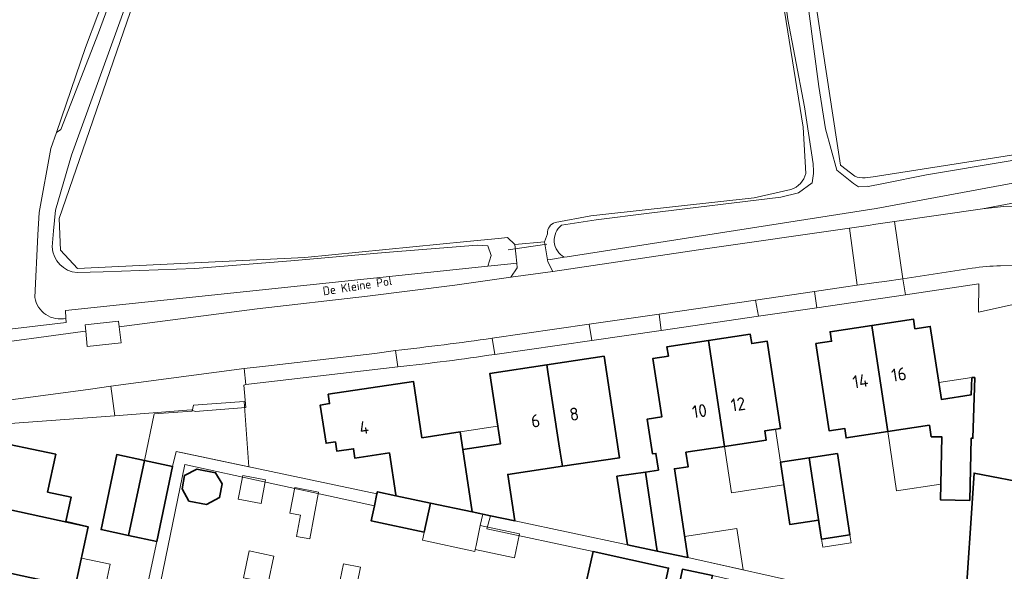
# Model space of a CAD drawing. Header units: metres. Extents: x 149984 to 156489, y 469398 to 478068.
# Tile 303 of 656: x 154083 to 154186, y 472035 to 472093. Entities that reach past the tile are written whole.
import ezdxf
from ezdxf.enums import TextEntityAlignment as Align

# ---------------------------------------------------------------- set-up
doc = ezdxf.new("R2010")
doc.units = ezdxf.units.M
doc.header["$LTSCALE"] = 0.75
for name, color, linetype, lineweight in [('B-WE-GK-BESCHOEIING-G', 252, 'GK-BESCHOEIING-SO', 18), ('B-WE-GR-GRAS-GV', 252, 'Continuous', 13), ('B-WE-KW-KUNSTWERK_DUIKER-G', 6, 'Continuous', 18), ('B-WE-OG-BEBOUWING-GV', 6, 'Continuous', 35), ('B-WE-OG-BEBOUWING-T18', 1, 'Continuous', 18), ('B-WE-OG-BEBOUWING_LUIFEL-GV', 6, 'Continuous', 18), ('B-WE-OG-BEBOUWING_OVERBOUWING-GV', 6, 'Continuous', 18), ('B-WE-OG-TERREIN_BEGROEID-GV', 252, 'Continuous', 18), ('B-WE-OG-TERREIN_ERF-GV', 252, 'Continuous', 18), ('B-WE-OG-TERREIN_OEVER-GV', 252, 'Continuous', 18), ('B-WE-OG-TOPOGRAFIE-T18', 7, 'Continuous', 18), ('B-WE-OG-WATER_SLOOT-GV', 252, 'Continuous', 18), ('B-WE-VH-OPENVERHARDING_BETONSTRAATSTEEN-GV', 252, 'Continuous', 18), ('B-WE-VH-OPENVERHARDING_STRAATBAKSTEEN-GV', 252, 'Continuous', 18), ('B-WE-VH-OPENVERHARDING_TEGEL-GV', 252, 'Continuous', 18)]:
    doc.layers.add(name, color=color, linetype=linetype, lineweight=lineweight)
doc.styles.add('NLCS-ISO-M500-T18', font='NLCS-ISO.ttf', dxfattribs={"height": 0.9})
doc.styles.add('NLCS-ISO-M750-T18', font='NLCS-ISO.ttf', dxfattribs={"height": 1.35})
doc.linetypes.add('GK-BESCHOEIING-SO', pattern='A,18,-3,[1,NLCS.SHX,S=0.6,R=0,X=0,Y=0],-3', length=24)

msp = doc.modelspace()

# ---------------------------------------------------------------- linework, layer by layer
at = {"layer": 'B-WE-GK-BESCHOEIING-G', "flags": 128}
msp.add_lwpolyline([(154086.501, 472079.628), (154085.27, 472072.951), (154085.121, 472070.614), (154084.823, 472064.064)], dxfattribs=at)
at = {"layer": 'B-WE-GR-GRAS-GV', "flags": 128}
for points in [[(154171.624, 472076.57), (154172.454, 472076.684), (154194.254, 472080.083), (154206.594, 472082.532), (154210.199, 472083.433), (154214.84, 472084.917), (154219.288, 472086.308), (154225.704, 472088.874), (154232.03, 472092.08), (154241.105, 472097.695), (154247.205, 472101.873), (154251.97, 472105.948), (154254.904, 472108.882), (154261.76, 472115.738), (154262.621, 472117.204), (154263.801, 472119.213), (154264.016, 472119.578), (154265.601, 472122.276), (154265.701, 472122.447), (154267.044, 472124.732), (154267.978, 472126.321), (154271.041, 472137.496), (154272.972, 472150.975), (154275.288, 472162.967)], [(154124.97, 472161.775), (154133.631, 472159.665), (154151.032, 472155.425), (154155, 472153.441), (154157.144, 472151.018), (154158.043, 472150.001), (154168.609, 472080.619), (154169.023, 472077.902), (154169.051, 472077.881), (154170.53, 472076.738)], [(154165.408, 472077.037), (154165.135, 472081.87), (154158.532, 472123.05), (154155.211, 472147.835), (154153.805, 472150.39), (154151.122, 472152.306), (154124.549, 472158.567), (154121.738, 472141.192), (154115.734, 472124.966), (154108.324, 472101.587), (154106.408, 472100.948), (154098.487, 472100.82), (154096.57, 472099.032), (154087.372, 472072.331), (154087.499, 472069.009), (154089.288, 472067.093), (154113.051, 472068.242), (154129.989, 472069.903), (154133.292, 472070.227), (154134.223, 472070.318), (154134.991, 472069.614), (154138.082, 472069.887), (154138.427, 472070.731)], [(154139.227, 472071.909), (154142.946, 472072.586), (154144.206, 472072.727), (154160.019, 472074.495), (154163.852, 472075.352)]]:
    msp.add_lwpolyline(points, dxfattribs=at)
at = {"layer": 'B-WE-GR-GRAS-GV'}
for points in [[(154163.852, 472075.352, 0.2630589), (154165.408, 472077.037)], [(154170.53, 472076.738, 0.113477), (154171.624, 472076.57)], [(154138.427, 472070.731, -0.3541009), (154139.227, 472071.909)]]:
    msp.add_lwpolyline(points, format="xyb", dxfattribs=at)
at = {"layer": 'B-WE-KW-KUNSTWERK_DUIKER-G', "flags": 128}
msp.add_lwpolyline([(154134.288, 472069.029), (154138.355, 472069.631)], dxfattribs=at)
at = {"layer": 'B-WE-OG-BEBOUWING-GV', "flags": 128}
for points in [[(154183.09, 472055.69), (154182.77, 472055.7), (154182.712, 472053.891), (154179.588, 472053.414), (154178.421, 472061.045), (154176.822, 472060.798), (154176.672, 472061.785), (154172.308, 472061.13), (154172.347, 472060.874), (154173.976, 472050.049), (154178.337, 472050.705), (154178.52, 472049.51), (154179.623, 472049.51), (154179.491, 472042.915), (154182.558, 472042.852), (154182.685, 472049.35), (154182.885, 472049.343)], [(154172.347, 472060.874), (154172.308, 472061.13), (154167.955, 472060.477), (154168.103, 472059.494), (154166.474, 472059.248), (154167.86, 472050.126), (154169.476, 472050.375), (154169.624, 472049.394), (154173.976, 472050.049)], [(154153.081, 472036.877), (154151.674, 472046.158), (154153.116, 472046.377), (154152.887, 472047.88), (154156.923, 472048.493), (154155.241, 472059.566), (154150.902, 472058.911), (154151.049, 472057.935), (154149.429, 472057.692), (154150.348, 472051.581), (154148.845, 472051.355), (154149.393, 472047.716), (154149.739, 472047.768), (154150.002, 472046.018), (154148.658, 472045.818), (154149.892, 472037.553)], [(154155.241, 472059.566), (154156.923, 472048.493), (154161.283, 472049.155), (154161.136, 472050.132), (154162.76, 472050.378), (154161.38, 472059.494), (154159.757, 472059.248), (154159.608, 472060.226)], [(154139.739, 472047.906), (154139.964, 472046.422), (154145.94, 472047.312), (154144.333, 472057.917), (154138.348, 472057.011), (154138.494, 472056.047), (154139.597, 472048.759)], [(154130.547, 472041.655), (154132.452, 472041.252), (154134.997, 472040.713), (154134.25, 472045.571), (154139.964, 472046.422), (154139.739, 472047.906), (154139.597, 472048.759), (154138.494, 472056.047), (154138.348, 472057.011), (154132.366, 472056.105), (154133.483, 472048.751), (154129.574, 472048.171)], [(154129.574, 472048.171), (154129.299, 472050.013), (154125.287, 472049.412), (154124.388, 472055.29), (154115.487, 472053.958), (154115.638, 472052.975), (154114.66, 472052.825), (154115.269, 472048.822), (154116.248, 472048.97), (154116.398, 472047.989), (154118.133, 472048.254), (154118.286, 472047.265), (154121.884, 472047.814), (154122.552, 472043.449), (154122.568, 472043.345), (154126.17, 472042.582), (154130.547, 472041.655)], [(154078.24, 472042.734), (154090.399, 472040.091), (154088.058, 472040.638), (154088.61, 472043.203), (154086.153, 472043.732), (154087.001, 472047.677), (154079.614, 472049.237)], [(154096.281, 472047.029), (154093.385, 472047.639), (154091.745, 472039.798), (154094.599, 472039.198)], [(154167.052, 472038.797), (154165.761, 472047.294), (154162.774, 472046.845), (154163.75, 472040.325), (154166.739, 472040.773)], [(154167.052, 472038.797), (154170.029, 472039.253), (154168.723, 472047.74), (154165.761, 472047.294)], [(154096.281, 472047.029), (154094.599, 472039.198), (154097.568, 472038.574), (154099.218, 472046.411)], [(154100.912, 472042.786), (154102.768, 472042.421), (154104.137, 472043.151), (154104.411, 472044.583), (154103.711, 472045.74), (154101.764, 472046.136), (154100.456, 472045.466), (154100.213, 472044.065)], [(154148.658, 472045.818), (154145.671, 472045.372), (154146.763, 472038.216), (154149.892, 472037.553)], [(154192.519, 472033.604), (154194.701, 472043.437), (154189.184, 472044.505), (154182.999, 472045.702), (154182.004, 472030.574), (154191.526, 472028.623), (154192.203, 472032.109), (154192.494, 472033.609)], [(154122.568, 472043.345), (154120.628, 472043.756), (154120.583, 472043.542), (154120.314, 472042.273), (154119.985, 472040.719), (154125.527, 472039.545), (154126.17, 472042.582)], [(154090.399, 472040.091), (154078.24, 472042.734), (154076.905, 472036.416), (154084.284, 472034.811), (154089.05, 472033.819)], [(154149.948, 472030.668), (154151.077, 472035.785), (154143.173, 472037.529), (154142.044, 472032.412)], [(154154.949, 472031.635), (154155.563, 472034.59), (154155.65, 472035.012), (154152.521, 472035.662), (154151.448, 472030.49), (154154.577, 472029.841)]]:
    msp.add_lwpolyline(points, close=True, dxfattribs=at)
at = {"layer": 'B-WE-OG-BEBOUWING_LUIFEL-GV', "flags": 128}
for points in [[(154182.77, 472055.7), (154179.319, 472055.172), (154179.588, 472053.414), (154182.712, 472053.891)], [(154096.281, 472047.029), (154099.218, 472046.411), (154099.603, 472047.979), (154107.206, 472046.369), (154106.707, 472053.203), (154101.413, 472052.816), (154101.268, 472052.195), (154097.307, 472051.906)], [(154129.299, 472050.013), (154129.574, 472048.171), (154133.483, 472048.751), (154133.201, 472050.606)], [(154161.283, 472049.155), (154156.923, 472048.493), (154157.657, 472043.661), (154163.126, 472044.491), (154162.774, 472046.845), (154162.257, 472050.302), (154161.136, 472050.132)], [(154179.524, 472044.545), (154179.623, 472049.51), (154178.52, 472049.51), (154178.337, 472050.705), (154173.976, 472050.049), (154174.908, 472043.851)], [(154111.478, 472041.512), (154112.595, 472041.301), (154112.177, 472039.086), (154113.561, 472038.825), (154114.486, 472043.724), (154111.985, 472044.197)], [(154153.081, 472036.877), (154158.871, 472035.589), (154158.217, 472039.902), (154152.748, 472039.073)], [(154167.052, 472038.797), (154167.178, 472037.976), (154170.155, 472038.432), (154170.029, 472039.253)], [(154106.645, 472034.77), (154109.218, 472034.239), (154109.796, 472037.038), (154107.223, 472037.569)], [(154089.697, 472036.827), (154089.05, 472033.819), (154092.809, 472033.01), (154093.036, 472034.085), (154092.266, 472034.248), (154092.678, 472036.198)], [(154116.743, 472034.545), (154118.502, 472034.182), (154118.852, 472035.875), (154117.093, 472036.238)]]:
    msp.add_lwpolyline(points, close=True, dxfattribs=at)
at = {"layer": 'B-WE-OG-BEBOUWING_OVERBOUWING-GV', "flags": 128}
for points in [[(154106.553, 472045.442), (154106.089, 472042.988), (154108.483, 472042.536), (154108.946, 472044.99)], [(154131.386, 472040.215), (154131.642, 472041.423), (154126.17, 472042.582), (154125.344, 472038.682), (154130.816, 472037.523), (154130.858, 472037.724), (154130.944, 472038.129)], [(154131.386, 472040.215), (154130.944, 472038.129), (154130.858, 472037.724), (154134.972, 472036.853), (154135.499, 472039.344)]]:
    msp.add_lwpolyline(points, close=True, dxfattribs=at)
at = {"layer": 'B-WE-OG-TERREIN_BEGROEID-GV', "flags": 128}
for points in [[(154250.835, 472097.283), (154244.255, 472092.305), (154240.559, 472089.924), (154236.775, 472087.599), (154232.253, 472085.101), (154226.474, 472082.54), (154217.621, 472079.521), (154211.182, 472077.584), (154201.893, 472075.85), (154198.087, 472075.203), (154197.917, 472075.975), (154183.881, 472073.326), (154186.075, 472073.561), (154195.325, 472073.74), (154199.575, 472073.801), (154200.57, 472073.927), (154201.558, 472074.081), (154211.578, 472076.272), (154214.187, 472076.772)], [(154199.452, 472078.294), (154172.784, 472073.35), (154140.453, 472068.312), (154140.161, 472068.266), (154138.716, 472068.041), (154138.422, 472067.984), (154138.455, 472067.799), (154138.963, 472066.782), (154155.145, 472069.177), (154169.967, 472071.316), (154171.943, 472071.601), (154172.742, 472071.717), (154174.698, 472071.999), (154183.881, 472073.326), (154197.917, 472075.975)]]:
    msp.add_lwpolyline(points, dxfattribs=at)
msp.add_lwpolyline([(154088.072, 472061.897), (154088.095, 472061.463), (154078.342, 472060.302), (154078.535, 472058.959), (154089.83, 472060.519), (154090.147, 472060.56), (154090.092, 472061.189), (154093.575, 472061.593), (154093.642, 472061.011), (154108.076, 472062.873), (154119.587, 472064.208), (154128.712, 472065.336), (154134.594, 472066.185), (154135.255, 472067.172), (154135.204, 472067.646), (154134.858, 472067.623), (154134.595, 472067.595), (154132.174, 472067.341), (154088.03, 472062.702)], close=True, dxfattribs=at)
at = {"layer": 'B-WE-OG-TERREIN_ERF-GV', "flags": 128}
for points in [[(154084.823, 472064.064), (154085.121, 472070.614), (154085.27, 472072.951), (154086.501, 472079.628), (154087.074, 472081.301), (154090.126, 472090.207), (154092.7, 472097.071)], [(154237.483, 472076.99), (154231.691, 472074.78), (154226.594, 472072.927), (154218.435, 472069.908), (154216.943, 472069.435), (154201.241, 472066.165), (154194.132, 472064.752), (154189.462, 472063.844), (154183.462, 472062.527), (154183.502, 472065.475), (154175.834, 472064.348), (154166.56, 472062.983), (154160.455, 472062.122), (154150.293, 472060.619), (154143.038, 472059.575), (154132.892, 472058.121)], [(154088.095, 472061.463), (154088.072, 472061.897)], [(154078.342, 472060.302), (154088.095, 472061.463)], [(154096.471, 472033.364), (154097.568, 472038.574), (154094.599, 472039.198), (154091.745, 472039.798), (154093.385, 472047.639), (154096.281, 472047.029), (154099.218, 472046.411), (154099.603, 472047.979), (154100.305, 472047.827), (154120.583, 472043.542), (154120.628, 472043.756), (154122.568, 472043.345), (154122.552, 472043.449), (154121.884, 472047.814), (154118.286, 472047.265), (154118.133, 472048.254), (154116.398, 472047.989), (154116.248, 472048.97), (154115.269, 472048.822), (154114.66, 472052.825), (154115.638, 472052.975), (154115.487, 472053.958), (154124.388, 472055.29), (154125.287, 472049.412), (154129.299, 472050.013), (154129.574, 472048.171), (154133.483, 472048.751), (154132.366, 472056.105), (154138.348, 472057.011), (154144.333, 472057.917), (154145.94, 472047.312), (154139.964, 472046.422), (154134.25, 472045.571), (154134.997, 472040.713), (154146.763, 472038.216), (154145.671, 472045.372), (154148.658, 472045.818), (154150.002, 472046.018), (154149.739, 472047.768), (154149.393, 472047.716), (154148.845, 472051.355), (154150.348, 472051.581), (154149.429, 472057.692), (154151.049, 472057.935), (154150.902, 472058.911), (154155.241, 472059.566), (154159.608, 472060.226), (154159.757, 472059.248), (154161.38, 472059.494), (154162.76, 472050.378), (154161.136, 472050.132), (154161.283, 472049.155), (154156.923, 472048.493), (154152.887, 472047.88), (154153.116, 472046.377), (154151.674, 472046.158), (154153.081, 472036.877), (154166.792, 472033.826)], [(154122.767, 472056.832), (154106.886, 472054.956), (154106.666, 472054.892), (154106.878, 472052.562), (154101.579, 472052.147), (154101.168, 472052.334), (154093.178, 472051.698), (154071.756, 472050.126)], [(154079.614, 472049.237), (154087.001, 472047.677), (154086.153, 472043.732), (154088.61, 472043.203), (154088.058, 472040.638), (154090.399, 472040.091), (154089.05, 472033.819)], [(154142.044, 472032.412), (154143.173, 472037.529), (154132.086, 472039.881), (154132.452, 472041.252), (154130.547, 472041.655), (154126.17, 472042.582), (154125.527, 472039.545), (154119.985, 472040.719), (154120.314, 472042.273), (154109.108, 472044.725), (154100.487, 472046.612), (154097.451, 472031.866)], [(154182.004, 472030.574), (154182.999, 472045.702), (154189.184, 472044.505)]]:
    msp.add_lwpolyline(points, dxfattribs=at)
at = {"layer": 'B-WE-OG-TERREIN_ERF-GV'}
for points in [[(154088.072, 472061.897, -0.4368298), (154084.823, 472064.064)], [(154132.892, 472058.121, -0.0135254), (154122.767, 472056.832)]]:
    msp.add_lwpolyline(points, format="xyb", dxfattribs=at)
at = {"layer": 'B-WE-OG-TERREIN_ERF-GV', "flags": 128}
for points in [[(154173.976, 472050.049), (154169.624, 472049.394), (154169.476, 472050.375), (154167.86, 472050.126), (154166.474, 472059.248), (154168.103, 472059.494), (154167.955, 472060.477), (154172.308, 472061.13), (154176.672, 472061.785), (154176.822, 472060.798), (154178.421, 472061.045), (154179.588, 472053.414), (154182.712, 472053.891), (154182.77, 472055.7), (154183.09, 472055.69), (154182.885, 472049.343), (154182.685, 472049.35), (154182.558, 472042.852), (154179.491, 472042.915), (154179.623, 472049.51), (154178.52, 472049.51), (154178.337, 472050.705)], [(154165.761, 472047.294), (154168.723, 472047.74), (154170.029, 472039.253), (154167.052, 472038.797), (154166.739, 472040.773), (154163.75, 472040.325), (154162.774, 472046.845)], [(154100.912, 472042.786), (154100.213, 472044.065), (154100.456, 472045.466), (154101.764, 472046.136), (154103.711, 472045.74), (154104.411, 472044.583), (154104.137, 472043.151), (154102.768, 472042.421)]]:
    msp.add_lwpolyline(points, close=True, dxfattribs=at)
at = {"layer": 'B-WE-OG-TERREIN_OEVER-GV', "flags": 128}
for points in [[(154166.169, 472078.022), (154165.265, 472083.992), (154164.257, 472089.269), (154163.544, 472093.124), (154162.916, 472097.83), (154161.703, 472105.369), (154161.092, 472109.165), (154160.903, 472111.682), (154160.206, 472115.984), (154159.824, 472116.71), (154159.518, 472118.519), (154158.284, 472125.53), (154158.395, 472126.292), (154157.714, 472131.98), (154155.72, 472147.001), (154155.487, 472147.86), (154154.584, 472149.654)], [(154170.53, 472076.738), (154169.051, 472077.881), (154169.023, 472077.902), (154168.609, 472080.619), (154158.043, 472150.001)], [(154158.532, 472123.05), (154165.135, 472081.87), (154165.408, 472077.037)], [(154092.7, 472097.071), (154090.126, 472090.207), (154087.074, 472081.301), (154087.53, 472081.631), (154091.472, 472091.717), (154094.423, 472099.812)], [(154096.02, 472099.275), (154093.254, 472091.618), (154088.658, 472078.93), (154086.981, 472073.178), (154086.76, 472071.039), (154086.632, 472069.373)], [(154089.26, 472066.675), (154091.977, 472066.73), (154101.542, 472067.108), (154111.594, 472067.897), (154121.425, 472068.748), (154131.061, 472069.532), (154132.167, 472069.471), (154132.506, 472068.438), (154132.174, 472067.341), (154134.595, 472067.595), (154134.858, 472067.623), (154135.204, 472067.646), (154134.991, 472069.614), (154134.223, 472070.318), (154133.292, 472070.227), (154129.989, 472069.903), (154113.051, 472068.242), (154089.288, 472067.093), (154087.499, 472069.009), (154087.372, 472072.331), (154096.57, 472099.032)], [(154241.105, 472097.695), (154232.03, 472092.08), (154225.704, 472088.874), (154219.288, 472086.308), (154214.84, 472084.917), (154210.199, 472083.433), (154206.594, 472082.532), (154194.254, 472080.083), (154172.454, 472076.684), (154171.624, 472076.57)], [(154165.736, 472093.999), (154166.773, 472086.1), (154167.464, 472081.706), (154168.649, 472077.361), (154170.391, 472075.965), (154170.92, 472075.64), (154171.868, 472075.704), (154171.934, 472075.653), (154173.537, 472075.971), (154178.047, 472076.866), (154186.556, 472078.319), (154194.197, 472079.672), (154203.482, 472081.607), (154211.697, 472083.368), (154218.765, 472085.575), (154230.275, 472090.205), (154232.067, 472091.337), (154236.869, 472094.225)], [(154139.873, 472071.625), (154143.499, 472072.185), (154149.028, 472072.892), (154162.793, 472074.562), (154164.665, 472075.014), (154166.07, 472076.036)], [(154163.852, 472075.352), (154160.019, 472074.495), (154144.206, 472072.727), (154142.946, 472072.586), (154139.227, 472071.909)], [(154138.427, 472070.731), (154138.082, 472069.887), (154138.422, 472067.984), (154138.716, 472068.041), (154140.161, 472068.266)]]:
    msp.add_lwpolyline(points, dxfattribs=at)
at = {"layer": 'B-WE-OG-TERREIN_OEVER-GV'}
for points in [[(154166.07, 472076.036, 0.0920671), (154166.169, 472078.022)], [(154165.408, 472077.037, -0.2630589), (154163.852, 472075.352)], [(154171.624, 472076.57, -0.113477), (154170.53, 472076.738)], [(154139.227, 472071.909, 0.3541009), (154138.427, 472070.731)], [(154140.161, 472068.266, -0.5321929), (154139.873, 472071.625)], [(154086.632, 472069.373, 0.3848923), (154089.26, 472066.675)]]:
    msp.add_lwpolyline(points, format="xyb", dxfattribs=at)
at = {"layer": 'B-WE-OG-WATER_SLOOT-GV', "flags": 128}
for points in [[(154154.584, 472149.654), (154155.487, 472147.86), (154155.72, 472147.001), (154157.714, 472131.98), (154158.395, 472126.292), (154158.284, 472125.53), (154159.518, 472118.519), (154159.824, 472116.71), (154160.206, 472115.984), (154160.903, 472111.682), (154161.092, 472109.165), (154161.703, 472105.369), (154162.916, 472097.83), (154163.544, 472093.124), (154164.257, 472089.269), (154165.265, 472083.992), (154166.169, 472078.022)], [(154140.161, 472068.266), (154140.453, 472068.312), (154172.784, 472073.35), (154199.452, 472078.294), (154207.124, 472079.804), (154216.851, 472082.483), (154219.446, 472083.329), (154224.813, 472085.159), (154227.498, 472086.535), (154234.585, 472090.008), (154238.204, 472092.096), (154244.94, 472097.025), (154253.651, 472104.592), (154257.934, 472108.636), (154261.256, 472112.982), (154262.968, 472115.13)], [(154095.558, 472102.164), (154094.423, 472099.812), (154091.472, 472091.717), (154087.53, 472081.631), (154087.074, 472081.301), (154086.501, 472079.628), (154085.27, 472072.951), (154085.121, 472070.614), (154084.823, 472064.064)], [(154086.632, 472069.373), (154086.76, 472071.039), (154086.981, 472073.178), (154088.658, 472078.93), (154093.254, 472091.618), (154096.02, 472099.275)], [(154236.869, 472094.225), (154232.067, 472091.337), (154230.275, 472090.205), (154218.765, 472085.575), (154211.697, 472083.368), (154203.482, 472081.607), (154194.197, 472079.672), (154186.556, 472078.319), (154178.047, 472076.866), (154173.537, 472075.971), (154171.934, 472075.653), (154171.868, 472075.704), (154170.92, 472075.64), (154170.391, 472075.965), (154168.649, 472077.361), (154167.464, 472081.706), (154166.773, 472086.1), (154165.736, 472093.999)], [(154166.07, 472076.036), (154164.665, 472075.014), (154162.793, 472074.562), (154149.028, 472072.892), (154143.499, 472072.185), (154139.873, 472071.625)], [(154088.072, 472061.897), (154088.03, 472062.702), (154132.174, 472067.341), (154132.506, 472068.438), (154132.167, 472069.471), (154131.061, 472069.532), (154121.425, 472068.748), (154111.594, 472067.897), (154101.542, 472067.108), (154091.977, 472066.73), (154089.26, 472066.675)]]:
    msp.add_lwpolyline(points, dxfattribs=at)
at = {"layer": 'B-WE-OG-WATER_SLOOT-GV'}
for points in [[(154166.169, 472078.022, -0.0920671), (154166.07, 472076.036)], [(154139.873, 472071.625, 0.5321929), (154140.161, 472068.266)], [(154089.26, 472066.675, -0.3848923), (154086.632, 472069.373)], [(154084.823, 472064.064, 0.4368298), (154088.072, 472061.897)]]:
    msp.add_lwpolyline(points, format="xyb", dxfattribs=at)
at = {"layer": 'B-WE-VH-OPENVERHARDING_BETONSTRAATSTEEN-GV', "flags": 128}
for points in [[(154172.742, 472071.717), (154171.943, 472071.601), (154169.967, 472071.316), (154170.771, 472065.349), (154172.774, 472065.63), (154173.633, 472065.751), (154175.556, 472066.021), (154174.698, 472071.999)], [(154138.422, 472067.984), (154138.082, 472069.887), (154134.991, 472069.614), (154135.204, 472067.646), (154135.255, 472067.172), (154134.594, 472066.185), (154138.963, 472066.782), (154138.455, 472067.799)], [(154160.161, 472063.786), (154160.455, 472062.122), (154166.56, 472062.983), (154166.322, 472064.678)], [(154150.293, 472060.619), (154150.077, 472062.335), (154142.769, 472061.281), (154143.038, 472059.575)], [(154106.886, 472054.956), (154106.698, 472056.652), (154092.752, 472054.784), (154093.178, 472051.698), (154101.168, 472052.334), (154101.579, 472052.147), (154106.878, 472052.562), (154106.666, 472054.892)]]:
    msp.add_lwpolyline(points, close=True, dxfattribs=at)
for points in [[(154182.801, 472067.112), (154175.556, 472066.021), (154175.834, 472064.348), (154183.502, 472065.475), (154183.462, 472062.527), (154189.462, 472063.844), (154194.132, 472064.752)], [(154194.132, 472064.752), (154194.031, 472067.581), (154185.749, 472067.377)], [(154132.892, 472058.121), (154132.644, 472059.804)], [(154122.535, 472058.535), (154122.767, 472056.832)]]:
    msp.add_lwpolyline(points, dxfattribs=at)
at = {"layer": 'B-WE-VH-OPENVERHARDING_BETONSTRAATSTEEN-GV'}
for points in [[(154185.749, 472067.377, 0.0342884), (154182.801, 472067.112)], [(154132.644, 472059.804, -0.0093863), (154122.535, 472058.535)], [(154122.767, 472056.832, 0.0135254), (154132.892, 472058.121)]]:
    msp.add_lwpolyline(points, format="xyb", dxfattribs=at)
at = {"layer": 'B-WE-VH-OPENVERHARDING_STRAATBAKSTEEN-GV', "flags": 128}
for points in [[(154185.749, 472067.377), (154194.031, 472067.581), (154200.452, 472067.838), (154201.444, 472067.954), (154212.457, 472070.239), (154216.569, 472071.116), (154217.556, 472071.371), (154226.004, 472074.475), (154231.121, 472076.382), (154236.758, 472078.579)], [(154214.187, 472076.772), (154211.578, 472076.272), (154201.558, 472074.081), (154200.57, 472073.927), (154199.575, 472073.801), (154195.325, 472073.74), (154186.075, 472073.561), (154183.881, 472073.326), (154174.698, 472071.999), (154175.556, 472066.021), (154182.801, 472067.112)], [(154132.644, 472059.804), (154142.769, 472061.281), (154150.077, 472062.335), (154160.161, 472063.786), (154166.322, 472064.678), (154169.351, 472065.149), (154170.771, 472065.349), (154169.967, 472071.316), (154155.145, 472069.177), (154138.963, 472066.782), (154134.594, 472066.185), (154128.712, 472065.336), (154119.587, 472064.208), (154108.076, 472062.873), (154093.642, 472061.011), (154093.836, 472059.337), (154090.292, 472058.926), (154090.147, 472060.56), (154089.83, 472060.519), (154078.535, 472058.959), (154071.805, 472058.092), (154063.039, 472056.8), (154064.051, 472050.812)], [(154064.051, 472050.812), (154072.328, 472052.035), (154090.631, 472054.488), (154092.752, 472054.784), (154106.698, 472056.652), (154108.941, 472056.895), (154120.35, 472058.225), (154122.535, 472058.535)]]:
    msp.add_lwpolyline(points, dxfattribs=at)
at = {"layer": 'B-WE-VH-OPENVERHARDING_STRAATBAKSTEEN-GV'}
for points in [[(154182.801, 472067.112, -0.0342884), (154185.749, 472067.377)], [(154122.535, 472058.535, 0.0093863), (154132.644, 472059.804)]]:
    msp.add_lwpolyline(points, format="xyb", dxfattribs=at)
at = {"layer": 'B-WE-VH-OPENVERHARDING_TEGEL-GV', "flags": 128}
for points in [[(154170.771, 472065.349), (154169.351, 472065.149), (154166.322, 472064.678), (154166.56, 472062.983), (154175.834, 472064.348), (154175.556, 472066.021), (154173.633, 472065.751), (154172.774, 472065.63)], [(154150.077, 472062.335), (154150.293, 472060.619), (154160.455, 472062.122), (154160.161, 472063.786)], [(154090.292, 472058.926), (154093.836, 472059.337), (154093.642, 472061.011), (154093.575, 472061.593), (154090.092, 472061.189), (154090.147, 472060.56)], [(154132.644, 472059.804), (154132.892, 472058.121), (154143.038, 472059.575), (154142.769, 472061.281)], [(154106.698, 472056.652), (154106.886, 472054.956), (154122.767, 472056.832), (154122.535, 472058.535), (154120.35, 472058.225), (154108.941, 472056.895)], [(154097.568, 472038.574), (154096.471, 472033.364), (154094.967, 472026.221), (154093.924, 472019.949), (154094.953, 472019.733), (154096.262, 472026.092), (154097.451, 472031.866), (154100.487, 472046.612), (154109.108, 472044.725), (154120.314, 472042.273), (154120.583, 472043.542), (154100.305, 472047.827), (154099.603, 472047.979), (154099.218, 472046.411)], [(154132.452, 472041.252), (154132.086, 472039.881), (154143.173, 472037.529), (154151.077, 472035.785), (154149.948, 472030.668), (154145.682, 472009.07), (154146.711, 472008.853), (154151.448, 472030.49), (154152.521, 472035.662), (154155.65, 472035.012), (154160.445, 472033.917), (154163.514, 472033.216), (154166.447, 472032.546), (154166.792, 472033.826), (154153.081, 472036.877), (154149.892, 472037.553), (154146.763, 472038.216), (154134.997, 472040.713)]]:
    msp.add_lwpolyline(points, close=True, dxfattribs=at)
msp.add_lwpolyline([(154061.272, 472048.398), (154062.951, 472048.662), (154070.137, 472049.711), (154071.756, 472050.126), (154093.178, 472051.698), (154092.752, 472054.784), (154090.631, 472054.488), (154072.328, 472052.035), (154064.051, 472050.812), (154062.317, 472050.508), (154060.353, 472050.175)], dxfattribs=at)

# ---------------------------------------------------------------- texts
at = {"layer": 'B-WE-OG-BEBOUWING-T18', "style": 'NLCS-ISO-M750-T18'}
for s, rotation, p in [('16', 8.6, (154175.143, 472056.022)), ('14', 8.6, (154171.116, 472055.322)), ('12', 8.6, (154158.333, 472052.899)), ('8', 8.6, (154141.202, 472051.879)), ('10', 8.5, (154154.301, 472052.196)), ('4', 8.5, (154119.228, 472050.473)), ('6', 8.6, (154137.161, 472051.176))]:
    msp.add_text(s, height=1.35, rotation=rotation, dxfattribs=at).set_placement(p, align=Align.MIDDLE)
at = {"layer": 'B-WE-OG-TOPOGRAFIE-T18', "style": 'NLCS-ISO-M500-T18'}
msp.add_text('De Kleine Pol', height=0.9, rotation=8.7, dxfattribs=at).set_placement((154118.542, 472065.274), align=Align.MIDDLE)

doc.saveas('drawing.dxf')
